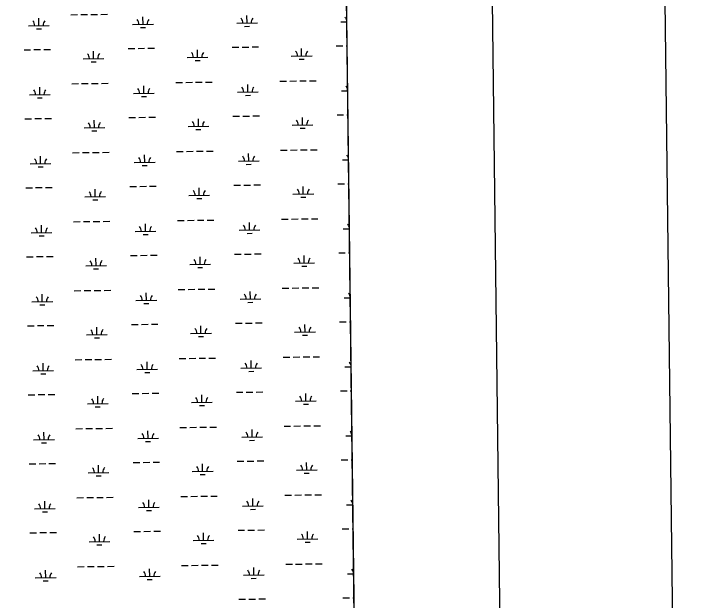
# Model space of a CAD drawing. Extents: x 3704301 to 3742427, y 506229 to 532009.
# Drawn here: x 3738499 to 3741843, y 520919 to 523746 of the extents above; entities that cross this region are included whole.
import ezdxf

# ---------------------------------------------------------------- set-up
doc = ezdxf.new("R2010")
doc.units = 0
for name, color, linetype in [('G-ANNO-NPLT', 7, 'Continuous'), ('V-ANNO-SYMB', 7, 'Continuous'), ('V-GRID-FRAM', 7, 'Continuous'), ('V-TOPO-SHOR', 7, 'Continuous'), ('V-WETL-SWMP', 7, 'Continuous')]:
    doc.layers.add(name, color=color, linetype=linetype)

msp = doc.modelspace()

# ---------------------------------------------------------------- linework, layer by layer
at = {"layer": 'G-ANNO-NPLT'}
msp.add_lwpolyline([(3705179.5, 506812.7), (3741843.4, 507260.7), (3741548.1, 531425.5), (3704884.2, 530977.6)], close=True, dxfattribs=at)
at = {"layer": 'V-ANNO-SYMB'}
msp.add_lwpolyline([(3707921.8, 507471.3), (3741002.5, 507875.5), (3740722.5, 530790.4), (3707641.8, 530386.2), (3707921.8, 507471.3)], dxfattribs=at)
at = {"layer": 'V-GRID-FRAM'}
msp.add_lwpolyline([(3708355.7, 529827.8), (3740022.4, 530214.7), (3740252.5, 512033.3), (3708569.9, 511646.2), (3708355.7, 529827.8)], dxfattribs=at)
at = {"layer": 'V-TOPO-SHOR'}
msp.add_spline([(3739633.6, 526676.7), (3739538.1, 526548.8), (3739518, 526528.2), (3739493.1, 526482.1), (3739422.9, 526389.6), (3739418.8, 526313.1), (3739363.4, 526261.5), (3739352.3, 526193.3), (3739336.5, 526150.7), (3739295.5, 525980.6), (3739198.5, 525827.9), (3739114.9, 525759.5), (3739054.6, 525692.5), (3739057.7, 525640), (3738989.2, 525497.5), (3738955.6, 525450.2), (3738769.5, 525271.5), (3738709.5, 525179.1), (3738664.8, 525086.9), (3738615.2, 524984.4), (3738564.5, 524878.8), (3738515.7, 524789.7), (3738338.2, 524654.9), (3738233.7, 524526.6), (3738185.7, 524499.4), (3738021.5, 524391.6), (3737961, 524339.9), (3737915.7, 524298.6), (3737762.7, 524119.1), (3737684.5, 524056.1), (3737619.4, 523958.9), (3737584.5, 523902.5), (3737552.2, 523884.2), (3737468.7, 523789), (3737423.5, 523742.6), (3737300.4, 523598.5), (3737169.2, 523466.2), (3736998.4, 523307), (3736804.6, 523129.1), (3736729.3, 523046.7), (3736532.9, 522866.1), (3736374.2, 522688.4), (3736294.5, 522601.7), (3736210.6, 522526.8), (3736161.2, 522489.9)], degree=3, dxfattribs=at)
at = {"layer": 'V-WETL-SWMP'}
for p, q in [((3740207.4, 515597.3), (3740049.3, 528087.6)), ((3738774.3, 523741.4), (3738806.3, 523741.8)), ((3738822.3, 523742), (3738854.3, 523742.4)), ((3738870.3, 523742.5), (3738902.3, 523742.9)), ((3738918.3, 523743.1), (3738950.3, 523743.5)), ((3739624.1, 523701), (3739623.7, 523737)), ((3738620.4, 523688.7), (3738619.9, 523724.7)), ((3739122.3, 523694.9), (3739121.8, 523730.9)), ((3740076, 523706.5), (3740104.8, 523706.9)), ((3738570.4, 523688.1), (3738670.4, 523689.4)), ((3738608.6, 523673.2), (3738632.6, 523673.5)), ((3739072.3, 523694.3), (3739172.3, 523695.5)), ((3739110.4, 523679.3), (3739134.4, 523679.6)), ((3739574.1, 523700.4), (3739674.1, 523701.6)), ((3739612.3, 523685.4), (3739636.3, 523685.7)), ((3738548.4, 523572.4), (3738580.4, 523572.8)), ((3738596.4, 523573), (3738628.4, 523573.4)), ((3738644.4, 523573.6), (3738676.4, 523574)), ((3739050.3, 523578.6), (3739082.3, 523578.9)), ((3739098.3, 523579.1), (3739130.3, 523579.5)), ((3739146.3, 523579.7), (3739178.3, 523580.1)), ((3739385.7, 523536.2), (3739385.2, 523572.2)), ((3739552.1, 523584.7), (3739584.1, 523585.1)), ((3739600.1, 523585.3), (3739632.1, 523585.7)), ((3739648.1, 523585.9), (3739680.1, 523586.3)), ((3739887.5, 523542.4), (3739887.1, 523578.4)), ((3740054, 523590.8), (3740086, 523591.2)), ((3740102, 523591.4), (3740106.2, 523591.5)), ((3738883.8, 523530.1), (3738883.3, 523566.1)), ((3739335.7, 523535.6), (3739435.6, 523536.8)), ((3739837.5, 523541.7), (3739937.5, 523543)), ((3738833.8, 523529.5), (3738933.8, 523530.7)), ((3738872, 523514.5), (3738896, 523514.8)), ((3739373.8, 523520.6), (3739397.8, 523520.9)), ((3739875.7, 523526.8), (3739899.7, 523527.1)), ((3738778.4, 523408.7), (3738810.4, 523409.1)), ((3738826.4, 523409.3), (3738858.4, 523409.7)), ((3738874.4, 523409.9), (3738906.4, 523410.3)), ((3738922.4, 523410.5), (3738954.4, 523410.9)), ((3739280.3, 523414.9), (3739312.3, 523415.2)), ((3739328.3, 523415.4), (3739360.3, 523415.8)), ((3739376.3, 523416), (3739408.3, 523416.4)), ((3739424.3, 523416.6), (3739456.3, 523417)), ((3739628.2, 523368.4), (3739627.8, 523404.4)), ((3739782.2, 523421), (3739814.1, 523421.4)), ((3739830.1, 523421.6), (3739862.1, 523422)), ((3739878.1, 523422.2), (3739910.1, 523422.6)), ((3739926.1, 523422.7), (3739958.1, 523423.1)), ((3738624.5, 523356.1), (3738624, 523392.1)), ((3739126.3, 523362.2), (3739125.9, 523398.2)), ((3739578.2, 523367.7), (3739678.2, 523369)), ((3740080.1, 523373.9), (3740109, 523374.2)), ((3738574.5, 523355.5), (3738674.4, 523356.7)), ((3738612.6, 523340.5), (3738636.6, 523340.8)), ((3739076.3, 523361.6), (3739176.3, 523362.8)), ((3739114.5, 523346.7), (3739138.5, 523346.9)), ((3739616.4, 523352.8), (3739640.4, 523353.1)), ((3738552.5, 523239.8), (3738584.5, 523240.2)), ((3738600.5, 523240.4), (3738632.5, 523240.8)), ((3738648.5, 523240.9), (3738680.4, 523241.3)), ((3739054.3, 523245.9), (3739086.3, 523246.3)), ((3739102.3, 523246.5), (3739134.3, 523246.9)), ((3739150.3, 523247.1), (3739182.3, 523247.5)), ((3739389.7, 523203.6), (3739389.3, 523239.6)), ((3739556.2, 523252), (3739588.2, 523252.4)), ((3739604.2, 523252.6), (3739636.2, 523253)), ((3739652.2, 523253.2), (3739684.2, 523253.6)), ((3739891.6, 523209.7), (3739891.1, 523245.7)), ((3740058.1, 523258.2), (3740090.1, 523258.6)), ((3740106.1, 523258.8), (3740110.4, 523258.8)), ((3738887.8, 523197.4), (3738887.4, 523233.4)), ((3739339.7, 523203), (3739439.7, 523204.2)), ((3739841.6, 523209.1), (3739941.6, 523210.3)), ((3738837.8, 523196.8), (3738937.8, 523198.1)), ((3738876, 523181.9), (3738900, 523182.2)), ((3739377.9, 523188), (3739401.9, 523188.3)), ((3739879.8, 523194.1), (3739903.8, 523194.4)), ((3738782.5, 523076.1), (3738814.5, 523076.5)), ((3738830.5, 523076.7), (3738862.5, 523077)), ((3738878.5, 523077.2), (3738910.5, 523077.6)), ((3738926.5, 523077.8), (3738958.5, 523078.2)), ((3739284.3, 523082.2), (3739316.3, 523082.6)), ((3739332.3, 523082.8), (3739364.3, 523083.2)), ((3739380.3, 523083.4), (3739412.3, 523083.8)), ((3739428.3, 523084), (3739460.3, 523084.4)), ((3739632.3, 523035.7), (3739631.8, 523071.7)), ((3739786.2, 523088.3), (3739818.2, 523088.7)), ((3739834.2, 523088.9), (3739866.2, 523089.3)), ((3739882.2, 523089.5), (3739914.2, 523089.9)), ((3739930.2, 523090.1), (3739962.2, 523090.5)), ((3738628.5, 523023.4), (3738628.1, 523059.4)), ((3739130.4, 523029.6), (3739129.9, 523065.6)), ((3739582.3, 523035.1), (3739682.3, 523036.3)), ((3740084.1, 523041.2), (3740113.2, 523041.6)), ((3738578.5, 523022.8), (3738678.5, 523024.1)), ((3738616.7, 523007.9), (3738640.7, 523008.2)), ((3739080.4, 523029), (3739180.4, 523030.2)), ((3739118.6, 523014), (3739142.6, 523014.3)), ((3739620.4, 523020.1), (3739644.4, 523020.4)), ((3738556.5, 522907.1), (3738588.5, 522907.5)), ((3738604.5, 522907.7), (3738636.5, 522908.1)), ((3738652.5, 522908.3), (3738684.5, 522908.7)), ((3738891.9, 522864.8), (3738891.5, 522900.8)), ((3739058.4, 522913.3), (3739090.4, 522913.6)), ((3739106.4, 522913.8), (3739138.4, 522914.2)), ((3739154.4, 522914.4), (3739186.4, 522914.8)), ((3739393.8, 522870.9), (3739393.3, 522906.9)), ((3739560.3, 522919.4), (3739592.3, 522919.8)), ((3739608.3, 522920), (3739640.3, 522920.4)), ((3739656.3, 522920.6), (3739688.3, 522921)), ((3739895.6, 522877.1), (3739895.2, 522913.1)), ((3740062.1, 522925.5), (3740094.1, 522925.9)), ((3740110.1, 522926.1), (3740114.7, 522926.2)), ((3739343.8, 522870.3), (3739443.8, 522871.5)), ((3739845.7, 522876.4), (3739945.6, 522877.7)), ((3738841.9, 522864.2), (3738941.9, 522865.4)), ((3738880.1, 522849.2), (3738904.1, 522849.5)), ((3739382, 522855.3), (3739406, 522855.6)), ((3739883.8, 522861.5), (3739907.8, 522861.8)), ((3738786.5, 522743.4), (3738818.5, 522743.8)), ((3738834.5, 522744), (3738866.5, 522744.4)), ((3738882.5, 522744.6), (3738914.5, 522745)), ((3738930.5, 522745.2), (3738962.5, 522745.6)), ((3739288.4, 522749.6), (3739320.4, 522749.9)), ((3739336.4, 522750.1), (3739368.4, 522750.5)), ((3739384.4, 522750.7), (3739416.4, 522751.1)), ((3739432.4, 522751.3), (3739464.4, 522751.7)), ((3739636.3, 522703.1), (3739635.9, 522739.1)), ((3739790.3, 522755.7), (3739822.3, 522756.1)), ((3739838.3, 522756.3), (3739870.3, 522756.7)), ((3739886.3, 522756.9), (3739918.3, 522757.3)), ((3739934.3, 522757.4), (3739966.3, 522757.8)), ((3738632.6, 522690.8), (3738632.1, 522726.8)), ((3739134.4, 522696.9), (3739134, 522732.9)), ((3739586.3, 522702.4), (3739686.3, 522703.7)), ((3740088.2, 522708.6), (3740117.4, 522708.9)), ((3738582.6, 522690.2), (3738682.6, 522691.4)), ((3738620.8, 522675.2), (3738644.8, 522675.5)), ((3739084.5, 522696.3), (3739184.4, 522697.5)), ((3739122.6, 522681.4), (3739146.6, 522681.6)), ((3739624.5, 522687.5), (3739648.5, 522687.8)), ((3738560.6, 522574.5), (3738592.6, 522574.9)), ((3738608.6, 522575.1), (3738640.6, 522575.5)), ((3738656.6, 522575.6), (3738688.6, 522576)), ((3738896, 522532.1), (3738895.5, 522568.1)), ((3739062.5, 522580.6), (3739094.5, 522581)), ((3739110.5, 522581.2), (3739142.5, 522581.6)), ((3739158.5, 522581.8), (3739190.4, 522582.2)), ((3739397.8, 522538.3), (3739397.4, 522574.3)), ((3739564.3, 522586.7), (3739596.3, 522587.1)), ((3739612.3, 522587.3), (3739644.3, 522587.7)), ((3739660.3, 522587.9), (3739692.3, 522588.3)), ((3739899.7, 522544.4), (3739899.3, 522580.4)), ((3740066.2, 522592.9), (3740098.2, 522593.3)), ((3740114.2, 522593.5), (3740118.9, 522593.5)), ((3739347.8, 522537.7), (3739447.8, 522538.9)), ((3739849.7, 522543.8), (3739949.7, 522545)), ((3738846, 522531.5), (3738946, 522532.8)), ((3738884.2, 522516.6), (3738908.2, 522516.9)), ((3739386, 522522.7), (3739410, 522523)), ((3739887.9, 522528.8), (3739911.9, 522529.1)), ((3738790.6, 522410.8), (3738822.6, 522411.2)), ((3738838.6, 522411.4), (3738870.6, 522411.7)), ((3738886.6, 522411.9), (3738918.6, 522412.3)), ((3738934.6, 522412.5), (3738966.6, 522412.9)), ((3739138.5, 522364.3), (3739138.1, 522400.3)), ((3739292.5, 522416.9), (3739324.5, 522417.3)), ((3739340.5, 522417.5), (3739372.5, 522417.9)), ((3739388.5, 522418.1), (3739420.5, 522418.5)), ((3739436.5, 522418.7), (3739468.5, 522419.1)), ((3739640.4, 522370.4), (3739639.9, 522406.4)), ((3739794.3, 522423), (3739826.3, 522423.4)), ((3739842.3, 522423.6), (3739874.3, 522424)), ((3739890.3, 522424.2), (3739922.3, 522424.6)), ((3739938.3, 522424.8), (3739970.3, 522425.2)), ((3738636.6, 522358.1), (3738636.2, 522394.1)), ((3739590.4, 522369.8), (3739690.4, 522371)), ((3740092.3, 522375.9), (3740121.6, 522376.3)), ((3738586.6, 522357.5), (3738686.6, 522358.8)), ((3738624.8, 522342.6), (3738648.8, 522342.9)), ((3739088.5, 522363.7), (3739188.5, 522364.9)), ((3739126.7, 522348.7), (3739150.7, 522349)), ((3739628.6, 522354.8), (3739652.6, 522355.1)), ((3738564.7, 522241.8), (3738596.6, 522242.2)), ((3738612.6, 522242.4), (3738644.6, 522242.8)), ((3738660.6, 522243), (3738692.6, 522243.4)), ((3738900, 522199.5), (3738899.6, 522235.5)), ((3739066.5, 522248), (3739098.5, 522248.3)), ((3739114.5, 522248.5), (3739146.5, 522248.9)), ((3739162.5, 522249.1), (3739194.5, 522249.5)), ((3739401.9, 522205.6), (3739401.5, 522241.6)), ((3739568.4, 522254.1), (3739600.4, 522254.5)), ((3739616.4, 522254.7), (3739648.4, 522255.1)), ((3739664.4, 522255.3), (3739696.4, 522255.7)), ((3739903.8, 522211.8), (3739903.3, 522247.8)), ((3740070.3, 522260.2), (3740102.3, 522260.6)), ((3740118.3, 522260.8), (3740123.1, 522260.9)), ((3738850, 522198.9), (3738950, 522200.1)), ((3739351.9, 522205), (3739451.9, 522206.2)), ((3739853.8, 522211.1), (3739953.8, 522212.4)), ((3738888.2, 522183.9), (3738912.2, 522184.2)), ((3739390.1, 522190), (3739414.1, 522190.3)), ((3739892, 522196.2), (3739916, 522196.5)), ((3738794.7, 522078.1), (3738826.7, 522078.5)), ((3738842.7, 522078.7), (3738874.7, 522079.1)), ((3738890.7, 522079.3), (3738922.7, 522079.7)), ((3738938.7, 522079.9), (3738970.7, 522080.3)), ((3739142.6, 522031.6), (3739142.1, 522067.6)), ((3739296.5, 522084.3), (3739328.5, 522084.6)), ((3739344.5, 522084.8), (3739376.5, 522085.2)), ((3739392.5, 522085.4), (3739424.5, 522085.8)), ((3739440.5, 522086), (3739472.5, 522086.4)), ((3739644.4, 522037.8), (3739644, 522073.8)), ((3739798.4, 522090.4), (3739830.4, 522090.8)), ((3739846.4, 522091), (3739878.4, 522091.4)), ((3739894.4, 522091.6), (3739926.4, 522091.9)), ((3739942.4, 522092.1), (3739974.4, 522092.5)), ((3738640.7, 522025.5), (3738640.3, 522061.5)), ((3739092.6, 522031), (3739192.6, 522032.2)), ((3739594.5, 522037.1), (3739694.4, 522038.4)), ((3740096.3, 522043.3), (3740125.8, 522043.6)), ((3738590.7, 522024.9), (3738690.7, 522026.1)), ((3738628.9, 522009.9), (3738652.9, 522010.2)), ((3739130.8, 522016.1), (3739154.8, 522016.3)), ((3739632.6, 522022.2), (3739656.6, 522022.5)), ((3738568.7, 521909.2), (3738600.7, 521909.6)), ((3738616.7, 521909.8), (3738648.7, 521910.2)), ((3738664.7, 521910.3), (3738696.7, 521910.7)), ((3738904.1, 521866.8), (3738903.7, 521902.8)), ((3739070.6, 521915.3), (3739102.6, 521915.7)), ((3739118.6, 521915.9), (3739150.6, 521916.3)), ((3739166.6, 521916.5), (3739198.6, 521916.9)), ((3739406, 521873), (3739405.5, 521909)), ((3739572.5, 521921.4), (3739604.5, 521921.8)), ((3739620.5, 521922), (3739652.5, 521922.4)), ((3739668.4, 521922.6), (3739700.4, 521923)), ((3739907.8, 521879.1), (3739907.4, 521915.1)), ((3740074.3, 521927.6), (3740106.3, 521928)), ((3740122.3, 521928.2), (3740127.3, 521928.2)), ((3738854.1, 521866.2), (3738954.1, 521867.5)), ((3739356, 521872.4), (3739456, 521873.6)), ((3739857.8, 521878.5), (3739957.8, 521879.7)), ((3738892.3, 521851.3), (3738916.3, 521851.6)), ((3739394.2, 521857.4), (3739418.2, 521857.7)), ((3739896, 521863.5), (3739920, 521863.8)), ((3738798.7, 521745.5), (3738830.7, 521745.9)), ((3738846.7, 521746.1), (3738878.7, 521746.4)), ((3738894.7, 521746.6), (3738926.7, 521747)), ((3738942.7, 521747.2), (3738974.7, 521747.6)), ((3739146.6, 521699), (3739146.2, 521735)), ((3739300.6, 521751.6), (3739332.6, 521752)), ((3739348.6, 521752.2), (3739380.6, 521752.6)), ((3739396.6, 521752.8), (3739428.6, 521753.2)), ((3739444.6, 521753.4), (3739476.6, 521753.8)), ((3739648.5, 521705.1), (3739648.1, 521741.1)), ((3739802.5, 521757.7), (3739834.5, 521758.1)), ((3739850.5, 521758.3), (3739882.5, 521758.7)), ((3739898.5, 521758.9), (3739930.5, 521759.3)), ((3739946.5, 521759.5), (3739978.5, 521759.9)), ((3738644.8, 521692.8), (3738644.3, 521728.8)), ((3739096.6, 521698.4), (3739196.6, 521699.6)), ((3739598.5, 521704.5), (3739698.5, 521705.7)), ((3740100.4, 521710.6), (3740130, 521711)), ((3738594.8, 521692.2), (3738694.8, 521693.5)), ((3738633, 521677.3), (3738657, 521677.6)), ((3739134.8, 521683.4), (3739158.8, 521683.7)), ((3739636.7, 521689.5), (3739660.7, 521689.8)), ((3738572.8, 521576.5), (3738604.8, 521576.9)), ((3738620.8, 521577.1), (3738652.8, 521577.5)), ((3738668.8, 521577.7), (3738700.8, 521578.1)), ((3738908.2, 521534.2), (3738907.7, 521570.2)), ((3739074.7, 521582.7), (3739106.6, 521583)), ((3739122.6, 521583.2), (3739154.6, 521583.6)), ((3739170.6, 521583.8), (3739202.6, 521584.2)), ((3739410, 521540.3), (3739409.6, 521576.3)), ((3739576.5, 521588.8), (3739608.5, 521589.2)), ((3739624.5, 521589.4), (3739656.5, 521589.8)), ((3739672.5, 521590), (3739704.5, 521590.4)), ((3739911.9, 521546.5), (3739911.5, 521582.5)), ((3740078.4, 521594.9), (3740110.4, 521595.3)), ((3740126.4, 521595.5), (3740131.5, 521595.6)), ((3738858.2, 521533.6), (3738958.2, 521534.8)), ((3739360, 521539.7), (3739460, 521540.9)), ((3739861.9, 521545.8), (3739961.9, 521547.1)), ((3739900.1, 521530.9), (3739924.1, 521531.2)), ((3738896.4, 521518.6), (3738920.4, 521518.9)), ((3739398.2, 521524.7), (3739422.2, 521525)), ((3738648.8, 521360.2), (3738648.4, 521396.2)), ((3738802.8, 521412.8), (3738834.8, 521413.2)), ((3738850.8, 521413.4), (3738882.8, 521413.8)), ((3738898.8, 521414), (3738930.8, 521414.4)), ((3738946.8, 521414.6), (3738978.8, 521415)), ((3739150.7, 521366.3), (3739150.3, 521402.3)), ((3739304.7, 521419), (3739336.7, 521419.3)), ((3739352.7, 521419.5), (3739384.7, 521419.9)), ((3739400.7, 521420.1), (3739432.7, 521420.5)), ((3739448.7, 521420.7), (3739480.7, 521421.1)), ((3739652.6, 521372.5), (3739652.1, 521408.5)), ((3739806.5, 521425.1), (3739838.5, 521425.5)), ((3739854.5, 521425.7), (3739886.5, 521426.1)), ((3739902.5, 521426.3), (3739934.5, 521426.6)), ((3739950.5, 521426.8), (3739982.5, 521427.2)), ((3739100.7, 521365.7), (3739200.7, 521366.9)), ((3739602.6, 521371.8), (3739702.6, 521373.1)), ((3740104.5, 521378), (3740134.2, 521378.3)), ((3738598.8, 521359.6), (3738698.8, 521360.8)), ((3738637, 521344.6), (3738661, 521344.9)), ((3739138.9, 521350.8), (3739162.9, 521351)), ((3739640.8, 521356.9), (3739664.8, 521357.2)), ((3740082.5, 521262.3), (3740114.5, 521262.7)), ((3740130.5, 521262.9), (3740135.7, 521262.9)), ((3738576.8, 521243.9), (3738608.8, 521244.3)), ((3738624.8, 521244.5), (3738656.8, 521244.9)), ((3738672.8, 521245), (3738704.8, 521245.4)), ((3738912.2, 521201.5), (3738911.8, 521237.5)), ((3739078.7, 521250), (3739110.7, 521250.4)), ((3739126.7, 521250.6), (3739158.7, 521251)), ((3739174.7, 521251.2), (3739206.7, 521251.6)), ((3739414.1, 521207.7), (3739413.7, 521243.7)), ((3739580.6, 521256.1), (3739612.6, 521256.5)), ((3739628.6, 521256.7), (3739660.6, 521257.1)), ((3739676.6, 521257.3), (3739708.6, 521257.7)), ((3739916, 521213.8), (3739915.5, 521249.8)), ((3738862.2, 521200.9), (3738962.2, 521202.1)), ((3739364.1, 521207.1), (3739464.1, 521208.3)), ((3739866, 521213.2), (3739966, 521214.4)), ((3739904.2, 521198.2), (3739928.2, 521198.5)), ((3738900.4, 521186), (3738924.4, 521186.3)), ((3739402.3, 521192.1), (3739426.3, 521192.4)), ((3738652.9, 521027.5), (3738652.5, 521063.5)), ((3738806.9, 521080.2), (3738838.9, 521080.6)), ((3738854.9, 521080.8), (3738886.9, 521081.1)), ((3738902.9, 521081.3), (3738934.9, 521081.7)), ((3738950.9, 521081.9), (3738982.8, 521082.3)), ((3739154.8, 521033.7), (3739154.3, 521069.7)), ((3739308.7, 521086.3), (3739340.7, 521086.7)), ((3739356.7, 521086.9), (3739388.7, 521087.3)), ((3739404.7, 521087.5), (3739436.7, 521087.9)), ((3739452.7, 521088.1), (3739484.7, 521088.5)), ((3739656.6, 521039.8), (3739656.2, 521075.8)), ((3739810.6, 521092.4), (3739842.6, 521092.8)), ((3739858.6, 521093), (3739890.6, 521093.4)), ((3739906.6, 521093.6), (3739938.6, 521094)), ((3739954.6, 521094.2), (3739986.6, 521094.6)), ((3738602.9, 521026.9), (3738702.9, 521028.2)), ((3739104.8, 521033.1), (3739204.8, 521034.3)), ((3739606.6, 521039.2), (3739706.6, 521040.4)), ((3740108.5, 521045.3), (3740138.4, 521045.7)), ((3738641.1, 521012), (3738665.1, 521012.3)), ((3739143, 521018.1), (3739167, 521018.4)), ((3739644.8, 521024.2), (3739668.8, 521024.5)), ((3740086.5, 520929.6), (3740118.5, 520930)), ((3740134.5, 520930.2), (3740139.9, 520930.3)), ((3739584.7, 520923.5), (3739616.6, 520923.9)), ((3739632.6, 520924.1), (3739664.6, 520924.5)), ((3739680.6, 520924.7), (3739712.6, 520925.1))]:
    msp.add_line(p, q, dxfattribs=at)
for centre, start, end in [((3738565.1, 523688.5), 359.9282, 41.4719), ((3738675.6, 523689.9), 139.9282, 181.4719), ((3739067, 523694.7), 359.9282, 41.4719), ((3739177.5, 523696), 139.9282, 181.4719), ((3739568.9, 523700.8), 359.9282, 41.4719), ((3739679.4, 523702.2), 139.9282, 181.4719), ((3740070.8, 523706.9), 15.9083, 41.4719), ((3738828.5, 523529.9), 359.9282, 41.4719), ((3738939, 523531.2), 139.9282, 181.4719), ((3739330.4, 523536), 359.9282, 41.4719), ((3739440.9, 523537.4), 139.9282, 181.4719), ((3739832.3, 523542.2), 359.9282, 41.4719), ((3739942.8, 523543.5), 139.9282, 181.4719), ((3738569.2, 523355.9), 359.9282, 41.4719), ((3738679.7, 523357.2), 139.9282, 181.4719), ((3739071.1, 523362), 359.9282, 41.4719), ((3739181.6, 523363.4), 139.9282, 181.4719), ((3739572.9, 523368.2), 359.9282, 41.4719), ((3739683.4, 523369.5), 139.9282, 181.4719), ((3740074.8, 523374.3), 14.9796, 41.4719), ((3738832.6, 523197.2), 359.9282, 41.4719), ((3738943.1, 523198.6), 139.9282, 181.4719), ((3739334.5, 523203.4), 359.9282, 41.4719), ((3739444.9, 523204.7), 139.9282, 181.4719), ((3739836.3, 523209.5), 359.9282, 41.4719), ((3739946.8, 523210.9), 139.9282, 181.4719), ((3738573.3, 523023.2), 359.9282, 41.4719), ((3738683.7, 523024.6), 139.9282, 181.4719), ((3739075.1, 523029.4), 359.9282, 41.4719), ((3739185.6, 523030.7), 139.9282, 181.4719), ((3739577, 523035.5), 359.9282, 41.4719), ((3739687.5, 523036.9), 139.9282, 181.4719), ((3740078.9, 523041.6), 13.9874, 41.4719), ((3739950.9, 522878.2), 139.9282, 181.4719), ((3738836.7, 522864.6), 359.9282, 41.4719), ((3738947.1, 522865.9), 139.9282, 181.4719), ((3739338.5, 522870.7), 359.9282, 41.4719), ((3739449, 522872.1), 139.9282, 181.4719), ((3739840.4, 522876.9), 359.9282, 41.4719), ((3738577.3, 522690.6), 359.9282, 41.4719), ((3738687.8, 522691.9), 139.9282, 181.4719), ((3739079.2, 522696.7), 359.9282, 41.4719), ((3739189.7, 522698.1), 139.9282, 181.4719), ((3739581.1, 522702.9), 359.9282, 41.4719), ((3739691.6, 522704.2), 139.9282, 181.4719), ((3740082.9, 522709), 12.9163, 41.4719), ((3739844.5, 522544.2), 359.9282, 41.4719), ((3739954.9, 522545.6), 139.9282, 181.4719), ((3738840.7, 522531.9), 359.9282, 41.4719), ((3738951.2, 522533.3), 139.9282, 181.4719), ((3739342.6, 522538.1), 359.9282, 41.4719), ((3739453.1, 522539.4), 139.9282, 181.4719), ((3740087, 522376.3), 11.7433, 41.4719), ((3738581.4, 522357.9), 359.9282, 41.4719), ((3738691.9, 522359.3), 139.9282, 181.4719), ((3739083.3, 522364.1), 359.9282, 41.4719), ((3739193.7, 522365.4), 139.9282, 181.4719), ((3739585.1, 522370.2), 359.9282, 41.4719), ((3739695.6, 522371.6), 139.9282, 181.4719), ((3739848.5, 522211.6), 359.9282, 41.4719), ((3739959, 522212.9), 139.9282, 181.4719), ((3738844.8, 522199.3), 359.9282, 41.4719), ((3738955.3, 522200.6), 139.9282, 181.4719), ((3739346.7, 522205.4), 359.9282, 41.4719), ((3739457.1, 522206.8), 139.9282, 181.4719), ((3740091.1, 522043.7), 10.4314, 41.4719), ((3738585.5, 522025.3), 359.9282, 41.4719), ((3738695.9, 522026.6), 139.9282, 181.4719), ((3739087.3, 522031.4), 359.9282, 41.4719), ((3739197.8, 522032.8), 139.9282, 181.4719), ((3739589.2, 522037.6), 359.9282, 41.4719), ((3739699.7, 522038.9), 139.9282, 181.4719), ((3739852.6, 521878.9), 359.9282, 41.4719), ((3739963.1, 521880.3), 139.9282, 181.4719), ((3738848.9, 521866.6), 359.9282, 41.4719), ((3738959.3, 521868), 139.9282, 181.4719), ((3739350.7, 521872.8), 359.9282, 41.4719), ((3739461.2, 521874.1), 139.9282, 181.4719), ((3740095.1, 521711), 8.9143, 41.4719), ((3738589.5, 521692.6), 359.9282, 41.4719), ((3738700, 521694), 139.9282, 181.4719), ((3739091.4, 521698.8), 359.9282, 41.4719), ((3739201.9, 521700.1), 139.9282, 181.4719), ((3739593.3, 521704.9), 359.9282, 41.4719), ((3739703.7, 521706.3), 139.9282, 181.4719), ((3739354.8, 521540.1), 359.9282, 41.4719), ((3739465.3, 521541.5), 139.9282, 181.4719), ((3739856.7, 521546.3), 359.9282, 41.4719), ((3739967.1, 521547.6), 139.9282, 181.4719), ((3738852.9, 521534), 359.9282, 41.4719), ((3738963.4, 521535.3), 139.9282, 181.4719), ((3739707.8, 521373.6), 139.9282, 181.4719), ((3740099.2, 521378.4), 7.0457, 41.4719), ((3738593.6, 521360), 359.9282, 41.4719), ((3738704.1, 521361.3), 139.9282, 181.4719), ((3739095.5, 521366.1), 359.9282, 41.4719), ((3739205.9, 521367.5), 139.9282, 181.4719), ((3739597.3, 521372.3), 359.9282, 41.4719), ((3739358.9, 521207.5), 359.9282, 41.4719), ((3739469.3, 521208.8), 139.9282, 181.4719), ((3739860.7, 521213.6), 359.9282, 41.4719), ((3739971.2, 521215), 139.9282, 181.4719), ((3738857, 521201.3), 359.9282, 41.4719), ((3738967.5, 521202.7), 139.9282, 181.4719), ((3739601.4, 521039.6), 359.9282, 41.4719), ((3739711.9, 521041), 139.9282, 181.4719), ((3740103.3, 521045.7), 4.3131, 41.4719), ((3738597.7, 521027.3), 359.9282, 41.4719), ((3738708.1, 521028.7), 139.9282, 181.4719), ((3739099.5, 521033.5), 359.9282, 41.4719), ((3739210, 521034.8), 139.9282, 181.4719)]:
    msp.add_arc(centre, 35.2, start, end, dxfattribs=at)

doc.saveas('drawing.dxf')
